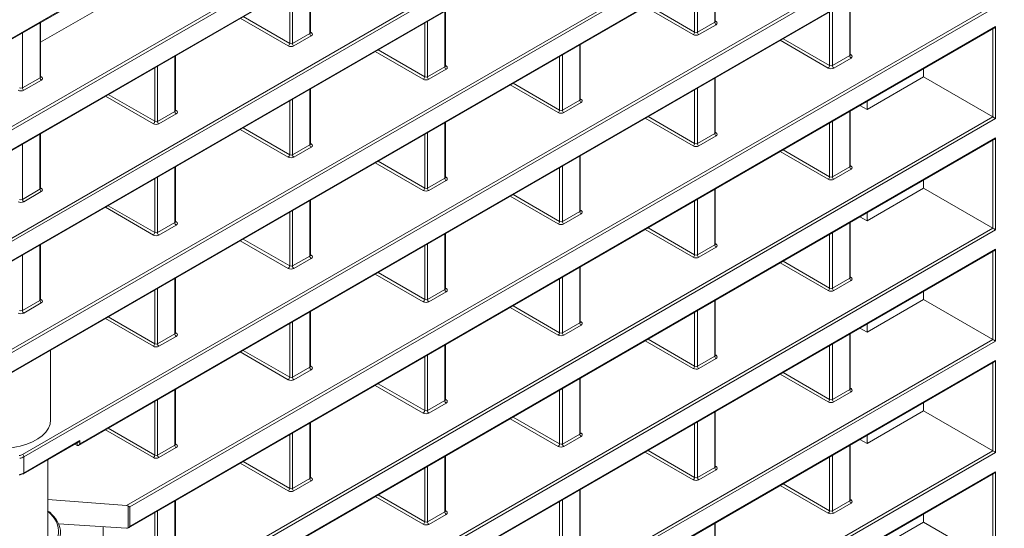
# Model space of a CAD drawing. Header units: millimetres. Extents: x 0 to 1118, y 0 to 864.
# Tile 296 of 512: x 656 to 681, y 140 to 153. Entities that reach past the tile are written whole.
import ezdxf

# ---------------------------------------------------------------- set-up
doc = ezdxf.new("R2010")
doc.units = ezdxf.units.MM

msp = doc.modelspace()

# ---------------------------------------------------------------- linework, layer by layer
at = {"color": 9, "linetype": 'Continuous', "lineweight": 0}
for p, q in [((610.8972, 126.3721), (696.2305, 175.634)), ((695.8875, 173.1242), (655.0808, 149.567)), ((655.1079, 149.6639), (695.7903, 173.1494)), ((655.1732, 149.1245), (686.4306, 167.169)), ((686.4306, 164.8465), (623.681, 128.6219)), ((623.6956, 128.7117), (686.3602, 164.8872)), ((623.681, 128.1314), (686.4306, 164.356)), ((686.4306, 162.0335), (606.9704, 116.1621)), ((606.985, 116.2519), (686.3602, 162.0742)), ((605.7345, 114.9582), (680.6435, 158.2022)), ((656.0493, 141.7631), (680.5731, 155.9204)), ((680.6435, 155.8797), (656.0843, 141.702)), ((657.5011, 142.0294), (680.6435, 155.3892)), ((673.546, 152.6869), (673.546, 154.088)), ((673.1089, 153.8357), (673.1089, 152.4346)), ((663.3107, 152.4041), (663.3107, 153.8052)), ((673.0385, 152.4351), (673.0385, 153.7951)), ((662.8032, 152.1523), (662.8032, 153.5123)), ((662.8736, 153.5529), (662.8736, 152.1518)), ((658.6813, 140.4695), (680.5731, 153.1074)), ((680.6435, 153.0667), (658.761, 140.4342)), ((673.0032, 152.3739), (671.79, 153.0743)), ((671.8607, 153.1151), (673.0385, 152.4351)), ((676.9578, 151.8435), (676.9578, 153.2446)), ((661.6253, 152.8323), (662.8032, 152.1523)), ((666.7224, 151.5607), (666.7224, 152.9618)), ((676.4503, 151.5917), (676.4503, 152.9517)), ((676.5207, 152.9923), (676.5207, 151.5912)), ((656.4917, 151.286), (656.4917, 152.6764)), ((658.761, 139.9437), (680.6435, 152.5762)), ((662.7678, 152.0911), (661.5546, 152.7915)), ((666.215, 151.3089), (666.215, 152.6689)), ((666.2854, 152.7095), (666.2854, 151.3084)), ((673.1089, 152.4346), (673.546, 152.6869)), ((673.5811, 152.6259), (673.144, 152.3735)), ((673.5607, 152.7204), (673.5817, 152.7079)), ((680.6435, 152.5762), (680.6435, 150.2537)), ((656.0454, 152.4187), (656.0454, 151.0283)), ((662.8736, 152.1518), (663.3107, 152.4041)), ((663.3457, 152.3431), (662.9086, 152.0908)), ((663.3253, 152.4376), (663.3463, 152.4251)), ((680.5731, 150.2944), (680.5731, 152.5187)), ((670.1342, 150.7173), (670.1342, 152.1184)), ((676.415, 151.5305), (675.2017, 152.2309)), ((675.2725, 152.2717), (676.4503, 151.5917)), ((659.8989, 150.4346), (659.8989, 151.8357)), ((666.1796, 151.2477), (664.9664, 151.9481)), ((665.0371, 151.9889), (666.215, 151.3089)), ((669.6267, 150.4655), (669.6267, 151.8255)), ((669.6971, 151.8661), (669.6971, 150.465)), ((676.5207, 151.5912), (676.9578, 151.8435)), ((676.9725, 151.877), (676.9935, 151.8645)), ((659.4618, 151.5833), (659.4618, 150.1822)), ((666.7371, 151.5942), (666.7581, 151.5817)), ((676.9929, 151.7825), (676.5558, 151.5301)), ((659.3914, 150.1828), (659.3914, 151.5427)), ((666.2854, 151.3084), (666.7224, 151.5607)), ((666.7575, 151.4997), (666.3204, 151.2474)), ((656.0454, 151.0283), (656.4917, 151.286)), ((656.5267, 151.2249), (656.0804, 150.9672)), ((656.5063, 151.3195), (656.5274, 151.3069)), ((669.5914, 150.4043), (668.3782, 151.1047)), ((668.4489, 151.1455), (669.6267, 150.4655)), ((673.546, 149.8739), (673.546, 151.275)), ((658.2135, 150.8627), (659.3914, 150.1828)), ((663.3107, 149.5912), (663.3107, 150.9923)), ((673.0385, 149.6221), (673.0385, 150.9821)), ((673.1089, 151.0227), (673.1089, 149.6216)), ((659.356, 150.1215), (658.1428, 150.8219)), ((662.8032, 149.3394), (662.8032, 150.6993)), ((662.8736, 150.7399), (662.8736, 149.3388)), ((669.6971, 150.465), (670.1342, 150.7173)), ((670.1693, 150.6563), (669.7322, 150.404)), ((670.1489, 150.7508), (670.1699, 150.7383)), ((659.4618, 150.1822), (659.8989, 150.4346)), ((659.9339, 150.3735), (659.4968, 150.1212)), ((659.9135, 150.468), (659.9345, 150.4555)), ((676.9578, 149.0305), (676.9578, 150.4316)), ((657.4307, 136.9346), (680.5731, 150.2944)), ((680.6435, 150.2537), (657.5011, 136.8939)), ((666.7224, 148.7478), (666.7224, 150.1489)), ((673.0032, 149.5609), (671.79, 150.2613)), ((671.8607, 150.3021), (673.0385, 149.6221)), ((676.4503, 148.7787), (676.4503, 150.1387)), ((676.5207, 150.1793), (676.5207, 148.7782)), ((656.4894, 148.4663), (656.4894, 149.8674)), ((662.7678, 149.2781), (661.5546, 149.9785)), ((661.6253, 150.0193), (662.8032, 149.3394)), ((666.215, 148.496), (666.215, 149.8559)), ((666.2854, 149.8965), (666.2854, 148.4954)), ((673.1089, 149.6216), (673.546, 149.8739)), ((673.5607, 149.9074), (673.5817, 149.8949)), ((656.0454, 149.6111), (656.0454, 148.21)), ((656.0843, 135.5856), (680.6435, 149.7633)), ((662.8736, 149.3388), (663.3107, 149.5912)), ((663.3253, 149.6246), (663.3463, 149.6121)), ((673.5811, 149.8129), (673.144, 149.5606)), ((680.5731, 147.4814), (680.5731, 149.7057)), ((680.6435, 149.7633), (680.6435, 147.4408)), ((663.3457, 149.5301), (662.9086, 149.2778)), ((676.415, 148.7175), (675.2017, 149.4179)), ((675.2725, 149.4587), (676.4503, 148.7787)), ((666.1796, 148.4347), (664.9664, 149.1351)), ((665.0371, 149.1759), (666.215, 148.496)), ((670.1342, 147.9044), (670.1342, 149.3055)), ((659.8989, 147.6216), (659.8989, 149.0227)), ((669.6267, 147.6526), (669.6267, 149.0125)), ((669.6971, 149.0531), (669.6971, 147.652)), ((676.5207, 148.7782), (676.9578, 149.0305)), ((676.9929, 148.9695), (676.5558, 148.7172)), ((676.9725, 149.064), (676.9935, 149.0515)), ((659.3914, 147.3698), (659.3914, 148.7297)), ((659.4618, 148.7703), (659.4618, 147.3692)), ((666.2854, 148.4954), (666.7224, 148.7478)), ((666.7575, 148.6867), (666.3204, 148.4344)), ((666.7371, 148.7812), (666.7581, 148.7687)), ((656.0454, 148.21), (656.4894, 148.4663)), ((656.5244, 148.4052), (656.0804, 148.1489)), ((656.504, 148.4998), (656.5251, 148.4872)), ((673.546, 147.061), (673.546, 148.4621)), ((663.3107, 146.7782), (663.3107, 148.1793)), ((669.5914, 147.5913), (668.3782, 148.2917)), ((668.4489, 148.3325), (669.6267, 147.6526)), ((673.0385, 146.8092), (673.0385, 148.1691)), ((673.1089, 148.2097), (673.1089, 146.8086)), ((659.356, 147.3085), (658.1428, 148.0089)), ((658.2135, 148.0497), (659.3914, 147.3698)), ((662.8032, 146.5264), (662.8032, 147.8863)), ((662.8736, 147.9269), (662.8736, 146.5258)), ((669.6971, 147.652), (670.1342, 147.9044)), ((670.1693, 147.8433), (669.7322, 147.591)), ((670.1489, 147.9378), (670.1699, 147.9253)), ((659.4618, 147.3692), (659.8989, 147.6216)), ((659.9135, 147.6551), (659.9345, 147.6425)), ((676.9578, 146.2176), (676.9578, 147.6187)), ((656.0493, 133.3241), (680.5731, 147.4814)), ((680.6435, 147.4408), (656.0843, 133.2631)), ((659.9339, 147.5605), (659.4968, 147.3082)), ((673.0032, 146.7479), (671.79, 147.4483)), ((671.8607, 147.4891), (673.0385, 146.8092)), ((676.5207, 147.3663), (676.5207, 145.9652)), ((662.7678, 146.4651), (661.5546, 147.1655)), ((661.6253, 147.2063), (662.8032, 146.5264)), ((666.7224, 145.9348), (666.7224, 147.3359)), ((673.5607, 147.0944), (673.5817, 147.0819)), ((676.4503, 145.9658), (676.4503, 147.3257)), ((656.0843, 132.7726), (680.6435, 146.9503)), ((656.4894, 145.6533), (656.4894, 147.0544)), ((666.215, 145.683), (666.215, 147.0429)), ((666.2854, 147.0835), (666.2854, 145.6824)), ((673.1089, 146.8086), (673.546, 147.061)), ((673.5811, 146.9999), (673.144, 146.7476)), ((680.5731, 144.6684), (680.5731, 146.8927)), ((680.6435, 146.9503), (680.6435, 144.6278)), ((656.0454, 146.7981), (656.0454, 145.397)), ((662.8736, 146.5258), (663.3107, 146.7782)), ((663.3457, 146.7171), (662.9086, 146.4648)), ((663.3253, 146.8117), (663.3463, 146.7991)), ((676.415, 145.9045), (675.2017, 146.6049)), ((675.2725, 146.6457), (676.4503, 145.9658)), ((665.0371, 146.3629), (666.215, 145.683)), ((670.1342, 145.0914), (670.1342, 146.4925)), ((659.8989, 144.8086), (659.8989, 146.2097)), ((666.1796, 145.6217), (664.9664, 146.3221)), ((669.6267, 144.8396), (669.6267, 146.1995)), ((669.6971, 146.2401), (669.6971, 144.839)), ((676.5207, 145.9652), (676.9578, 146.2176)), ((676.9929, 146.1565), (676.5558, 145.9042)), ((676.9725, 146.251), (676.9935, 146.2385)), ((659.3914, 144.5568), (659.3914, 145.9167)), ((659.4618, 145.9574), (659.4618, 144.5563)), ((666.2854, 145.6824), (666.7224, 145.9348)), ((666.7575, 145.8737), (666.3204, 145.6214)), ((666.7371, 145.9683), (666.7581, 145.9557)), ((656.0454, 145.397), (656.4894, 145.6533)), ((656.504, 145.6868), (656.5251, 145.6743)), ((673.546, 144.248), (673.546, 145.6491)), ((656.5244, 145.5923), (656.0804, 145.3359)), ((663.3107, 143.9652), (663.3107, 145.3663)), ((669.5914, 144.7783), (668.3782, 145.4787)), ((668.4489, 145.5195), (669.6267, 144.8396)), ((673.0385, 143.9962), (673.0385, 145.3561)), ((673.1089, 145.3967), (673.1089, 143.9956)), ((659.356, 144.4956), (658.1428, 145.1959)), ((658.2135, 145.2367), (659.3914, 144.5568)), ((662.8736, 145.114), (662.8736, 143.7129)), ((670.1489, 145.1249), (670.1699, 145.1123)), ((662.8032, 143.7134), (662.8032, 145.0733)), ((669.6971, 144.839), (670.1342, 145.0914)), ((670.1693, 145.0303), (669.7322, 144.778)), ((656.0493, 130.5111), (680.5731, 144.6684)), ((680.6435, 144.6278), (656.0843, 130.4501)), ((659.4618, 144.5563), (659.8989, 144.8086)), ((659.9339, 144.7475), (659.4968, 144.4952)), ((659.9135, 144.8421), (659.9345, 144.8295)), ((673.0032, 143.9349), (671.79, 144.6353)), ((671.8607, 144.6761), (673.0385, 143.9962)), ((676.9578, 143.4046), (676.9578, 144.8057)), ((661.6253, 144.3934), (662.8032, 143.7134)), ((666.7224, 143.1218), (666.7224, 144.5229)), ((676.4503, 143.1528), (676.4503, 144.5127)), ((676.5207, 144.5534), (676.5207, 143.1522)), ((656.0843, 129.9596), (680.6435, 144.1373)), ((662.7678, 143.6522), (661.5546, 144.3525)), ((666.215, 142.87), (666.215, 144.2299)), ((666.2854, 144.2706), (666.2854, 142.8695)), ((673.1089, 143.9956), (673.546, 144.248)), ((673.5811, 144.1869), (673.144, 143.9346)), ((673.5607, 144.2815), (673.5817, 144.2689)), ((680.6435, 144.1373), (680.6435, 141.8148)), ((662.8736, 143.7129), (663.3107, 143.9652)), ((663.3457, 143.9041), (662.9086, 143.6518)), ((663.3253, 143.9987), (663.3463, 143.9861)), ((680.5731, 141.8554), (680.5731, 144.0797)), ((670.1342, 142.2784), (670.1342, 143.6795)), ((676.415, 143.0915), (675.2017, 143.7919)), ((675.2725, 143.8327), (676.4503, 143.1528)), ((659.8989, 141.9956), (659.8989, 143.3967)), ((666.1796, 142.8088), (664.9664, 143.5091)), ((665.0371, 143.55), (666.215, 142.87)), ((669.6267, 142.0266), (669.6267, 143.3865)), ((669.6971, 143.4272), (669.6971, 142.0261)), ((676.5207, 143.1522), (676.9578, 143.4046)), ((676.9725, 143.4381), (676.9935, 143.4255)), ((659.4618, 143.1444), (659.4618, 141.7433)), ((666.2854, 142.8695), (666.7224, 143.1218)), ((666.7371, 143.1553), (666.7581, 143.1427)), ((676.9929, 143.3435), (676.5558, 143.0912)), ((659.3914, 141.7438), (659.3914, 143.1037)), ((666.7575, 143.0607), (666.3204, 142.8084)), ((669.5914, 141.9654), (668.3782, 142.6657)), ((668.4489, 142.7066), (669.6267, 142.0266)), ((673.546, 141.435), (673.546, 142.8361)), ((659.356, 141.6826), (658.1428, 142.3829)), ((658.2135, 142.4238), (659.3914, 141.7438)), ((663.3107, 141.1522), (663.3107, 142.5533)), ((673.0385, 141.1832), (673.0385, 142.5431)), ((673.1089, 142.5838), (673.1089, 141.1827)), ((662.8032, 140.9004), (662.8032, 142.2603)), ((662.8736, 142.301), (662.8736, 140.8999)), ((669.6971, 142.0261), (670.1342, 142.2784)), ((670.1693, 142.2173), (669.7322, 141.965)), ((670.1489, 142.3119), (670.1699, 142.2993)), ((656.0843, 141.2931), (657.5011, 142.111)), ((657.4307, 141.9884), (657.4307, 142.0534)), ((657.5011, 142.111), (657.5011, 142.0294)), ((659.4618, 141.7433), (659.8989, 141.9956)), ((659.9339, 141.9345), (659.4968, 141.6822)), ((659.9135, 142.0291), (659.9345, 142.0165)), ((676.9578, 140.5916), (676.9578, 141.9927)), ((656.0493, 127.6981), (680.5731, 141.8554)), ((680.6435, 141.8148), (656.0843, 127.6371)), ((656.0843, 141.702), (656.0843, 141.2931)), ((666.7224, 140.3088), (666.7224, 141.7099)), ((673.0032, 141.122), (671.79, 141.8223)), ((671.8607, 141.8632), (673.0385, 141.1832)), ((676.4503, 140.3398), (676.4503, 141.6997)), ((676.5207, 141.7404), (676.5207, 140.3393)), ((662.7678, 140.8392), (661.5546, 141.5395)), ((661.6253, 141.5804), (662.8032, 140.9004)), ((666.215, 140.057), (666.215, 141.4169)), ((666.2854, 141.4576), (666.2854, 140.0565)), ((673.1089, 141.1827), (673.546, 141.435)), ((673.5811, 141.3739), (673.144, 141.1216)), ((673.5607, 141.4685), (673.5817, 141.4559)), ((656.0843, 127.1466), (680.6435, 141.3243)), ((662.8736, 140.8999), (663.3107, 141.1522)), ((663.3253, 141.1857), (663.3463, 141.1731)), ((680.5731, 139.0425), (680.5731, 141.2668)), ((680.6435, 141.3243), (680.6435, 139.0018)), ((663.3457, 141.0911), (662.9086, 140.8388)), ((676.415, 140.2786), (675.2017, 140.9789)), ((675.2725, 141.0198), (676.4503, 140.3398)), ((666.1796, 139.9958), (664.9664, 140.6961)), ((665.0371, 140.737), (666.215, 140.057)), ((670.1342, 139.4654), (670.1342, 140.8665)), ((676.9725, 140.6251), (676.9935, 140.6125)), ((658.7195, 139.9033), (658.7195, 140.4582)), ((658.761, 140.4342), (658.761, 139.9437)), ((659.8989, 139.1826), (659.8989, 140.5837)), ((669.6267, 139.2136), (669.6267, 140.5735)), ((669.6971, 140.6142), (669.6971, 139.2131)), ((676.5207, 140.3393), (676.9578, 140.5916)), ((676.9929, 140.5305), (676.5558, 140.2782)), ((659.3914, 138.9308), (659.3914, 140.2908)), ((659.4618, 140.3314), (659.4618, 138.9303)), ((666.2854, 140.0565), (666.7224, 140.3088)), ((666.7575, 140.2477), (666.3204, 139.9954)), ((666.7371, 140.3423), (666.7581, 140.3297)), ((673.546, 138.622), (673.546, 140.0231))]:
    msp.add_line(p, q, dxfattribs=at)
at = {"color": 7, "linetype": 'Continuous', "lineweight": 15}
for p, q in [((610.9118, 126.3637), (696.1952, 175.5967)), ((655.2058, 149.1264), (686.3952, 167.1317)), ((623.6956, 128.123), (686.3952, 164.3187)), ((605.7242, 114.9353), (680.6081, 158.1649)), ((657.4657, 141.9921), (680.6081, 155.3519)), ((673.5607, 152.7075), (673.5607, 154.0965)), ((663.3253, 152.4248), (663.3253, 153.8137)), ((658.5843, 153.38), (656.5064, 152.1804)), ((676.9725, 151.8641), (676.9725, 153.2531)), ((666.7371, 151.5814), (666.7371, 152.9703)), ((656.5063, 151.3066), (656.5063, 152.6848)), ((658.7256, 139.9064), (680.6081, 152.5389)), ((670.1489, 150.738), (670.1489, 152.1269)), ((659.9135, 150.4552), (659.9135, 151.8441)), ((678.8252, 151.5097), (678.8252, 151.3034)), ((673.5607, 149.8946), (673.5607, 151.2835)), ((678.8252, 151.3034), (677.3983, 150.4796)), ((680.5731, 150.2944), (678.8252, 151.3034)), ((663.3253, 149.6118), (663.3253, 151.0007)), ((677.2181, 150.5819), (677.3983, 150.4796)), ((677.3983, 150.4796), (677.3983, 150.6859)), ((676.9725, 149.0512), (676.9725, 150.4401)), ((666.7371, 148.7684), (666.7371, 150.1573)), ((656.504, 148.4869), (656.504, 149.8759)), ((656.0739, 135.5627), (680.6081, 149.7259)), ((670.1489, 147.925), (670.1489, 149.3139)), ((659.9135, 147.6422), (659.9135, 149.0311)), ((678.8252, 148.6967), (678.8252, 148.4904)), ((673.5607, 147.0816), (673.5607, 148.4705)), ((678.8252, 148.4904), (677.3983, 147.6666)), ((680.5731, 147.4814), (678.8252, 148.4904)), ((663.3253, 146.7988), (663.3253, 148.1877)), ((677.3983, 147.6666), (677.3983, 147.8729)), ((676.9725, 146.2382), (676.9725, 147.6271)), ((677.2181, 147.7689), (677.3983, 147.6666)), ((666.7371, 145.9554), (666.7371, 147.3443)), ((656.0739, 132.7497), (680.6081, 146.913)), ((656.504, 145.6739), (656.504, 147.0629)), ((670.1489, 145.112), (670.1489, 146.5009)), ((659.9135, 144.8292), (659.9135, 146.2181)), ((678.8252, 145.8837), (678.8252, 145.6774)), ((673.5607, 144.2686), (673.5607, 145.6575)), ((678.8252, 145.6774), (677.3983, 144.8537)), ((680.5731, 144.6684), (678.8252, 145.6774)), ((663.3253, 143.9858), (663.3253, 145.3747)), ((677.2181, 144.9559), (677.3983, 144.8537)), ((677.3983, 144.8537), (677.3983, 145.0599)), ((676.9725, 143.4252), (676.9725, 144.8141)), ((656.7584, 142.639), (656.7584, 144.3967)), ((666.7371, 143.1424), (666.7371, 144.5313)), ((656.0739, 129.9367), (680.6081, 144.1)), ((670.1489, 142.299), (670.1489, 143.6879)), ((659.9135, 142.0162), (659.9135, 143.4052)), ((678.8252, 142.8645), (677.3983, 142.0407)), ((678.8252, 143.0707), (678.8252, 142.8645)), ((680.5731, 141.8554), (678.8252, 142.8645)), ((673.5607, 141.4556), (673.5607, 142.8446)), ((663.3253, 141.1728), (663.3253, 142.5618)), ((677.2181, 142.1429), (677.3983, 142.0407)), ((677.3983, 142.0407), (677.3983, 142.247)), ((656.0739, 141.2702), (657.4657, 142.0737)), ((657.3734, 142.0204), (657.4307, 141.9884)), ((676.9725, 140.6122), (676.9725, 142.0012)), ((656.6896, 139.605), (656.6896, 141.6256)), ((666.7371, 140.3294), (666.7371, 141.7184)), ((656.0739, 127.1237), (680.6081, 141.287)), ((670.1489, 139.486), (670.1489, 140.875)), ((656.6896, 140.622), (658.6813, 140.4695)), ((659.9135, 139.2032), (659.9135, 140.5922)), ((678.8252, 140.2577), (678.8252, 140.0515)), ((658.6813, 139.8974), (656.9601, 140.0097)), ((658.0893, 139.6825), (658.0893, 139.936)), ((673.5607, 138.6426), (673.5607, 140.0316)), ((678.8252, 140.0515), (677.3983, 139.2277)), ((680.5731, 139.0425), (678.8252, 140.0515))]:
    msp.add_line(p, q, dxfattribs=at)
at = {"color": 7, "linetype": 'Continuous', "lineweight": 15, "flags": 128}
msp.add_lwpolyline([(658.761, 140.4342), (658.754, 140.4382), (658.7461, 140.4428), (658.7375, 140.4478), (658.7286, 140.4529), (658.7195, 140.4582)], dxfattribs=at)
at = {"color": 9, "linetype": 'Continuous', "lineweight": 0}
for centre, radius, start, end in [((673.6229, 152.6905), 0.077, 182.63734, 237.07301), ((673.5663, 152.7307), 0.0275, 258.47472, 303.95188), ((663.3875, 152.4077), 0.077, 182.63602, 237.07309), ((663.3309, 152.4479), 0.0275, 258.47477, 303.95348), ((672.9606, 152.4393), 0.078, 303.05958, 356.93918), ((673.1858, 152.4381), 0.077, 182.63734, 237.07301), ((662.7252, 152.1565), 0.078, 303.05671, 356.94267), ((662.9504, 152.1553), 0.077, 182.63602, 237.07309), ((677.0347, 151.8471), 0.077, 182.63683, 237.07229), ((676.9781, 151.8873), 0.0275, 258.47472, 303.95188), ((666.7427, 151.6045), 0.0276, 258.50386, 303.92472), ((676.3724, 151.5959), 0.078, 303.0582, 356.94056), ((676.5976, 151.5947), 0.077, 182.63683, 237.07229), ((666.7993, 151.5643), 0.077, 182.63734, 237.07301), ((656.5686, 151.2895), 0.077, 182.63683, 237.07229), ((656.512, 151.3297), 0.0275, 258.47882, 303.94976), ((666.137, 151.3131), 0.078, 303.05944, 356.94118), ((666.3622, 151.3119), 0.077, 182.63734, 237.07301), ((656.1222, 151.0318), 0.077, 182.63683, 237.07229), ((670.2111, 150.7209), 0.077, 182.63734, 237.07301), ((670.1545, 150.7611), 0.0275, 258.48201, 303.94591), ((659.9757, 150.4381), 0.077, 182.63602, 237.07309), ((659.9192, 150.4783), 0.0275, 258.47425, 303.954), ((669.5488, 150.4697), 0.078, 303.06025, 356.93914), ((669.774, 150.4686), 0.077, 182.63734, 237.07301), ((659.3135, 150.1869), 0.078, 303.05685, 356.94253), ((659.5386, 150.1858), 0.077, 182.63602, 237.07309), ((673.6229, 149.8775), 0.077, 182.63683, 237.07229), ((673.5663, 149.9177), 0.0275, 258.47472, 303.95188), ((663.3875, 149.5947), 0.077, 182.63734, 237.07301), ((663.3309, 149.6349), 0.0276, 258.50204, 303.92622), ((672.9606, 149.6263), 0.078, 303.0582, 356.94056), ((673.1858, 149.6252), 0.077, 182.63683, 237.07229), ((662.7252, 149.3435), 0.078, 303.05948, 356.94114), ((662.9504, 149.3424), 0.077, 182.63734, 237.07301), ((677.0347, 149.0341), 0.077, 182.63668, 237.07305), ((676.9781, 149.0743), 0.0275, 258.48249, 303.94411), ((666.7993, 148.7513), 0.077, 182.63734, 237.07301), ((666.7427, 148.7915), 0.0275, 258.48243, 303.94615), ((676.3724, 148.7829), 0.078, 303.0581, 356.94128), ((676.5976, 148.7818), 0.077, 182.63668, 237.07305), ((656.5663, 148.4698), 0.077, 182.63602, 237.07309), ((656.5097, 148.5101), 0.0275, 258.47659, 303.95199), ((666.137, 148.5001), 0.078, 303.05953, 356.93985), ((666.3622, 148.499), 0.077, 182.63734, 237.07301), ((656.1222, 148.2135), 0.077, 182.63602, 237.07309), ((670.2111, 147.9079), 0.077, 182.63683, 237.07229), ((670.1545, 147.9481), 0.0275, 258.48201, 303.94591), ((659.9757, 147.6251), 0.077, 182.63734, 237.07301), ((659.9191, 147.6654), 0.0276, 258.50152, 303.92673), ((669.5488, 147.6567), 0.078, 303.05887, 356.94052), ((669.774, 147.6556), 0.077, 182.63683, 237.07229), ((659.3134, 147.3739), 0.078, 303.05962, 356.94099), ((659.5386, 147.3728), 0.077, 182.63734, 237.07301), ((673.6229, 147.0645), 0.077, 182.63668, 237.07305), ((673.5663, 147.1047), 0.0275, 258.48249, 303.94411), ((663.3875, 146.7817), 0.077, 182.63734, 237.07301), ((663.3309, 146.8219), 0.0275, 258.48061, 303.94764), ((672.9606, 146.8133), 0.078, 303.0581, 356.94128), ((673.1858, 146.8122), 0.077, 182.63668, 237.07305), ((662.7252, 146.5305), 0.078, 303.05957, 356.93981), ((662.9504, 146.5294), 0.077, 182.63734, 237.07301), ((677.0347, 146.2211), 0.077, 182.63708, 237.07265), ((676.9781, 146.2613), 0.0275, 258.48541, 303.94119), ((666.7993, 145.9383), 0.077, 182.63683, 237.07229), ((666.7427, 145.9785), 0.0275, 258.48243, 303.94615), ((676.3724, 145.9699), 0.078, 303.05954, 356.93985), ((676.5976, 145.9688), 0.077, 182.63708, 237.07265), ((656.5663, 145.6569), 0.077, 182.63734, 237.07301), ((656.5097, 145.6971), 0.0276, 258.50386, 303.92472), ((666.137, 145.6871), 0.078, 303.05815, 356.94123), ((666.3622, 145.686), 0.077, 182.63683, 237.07229), ((656.1222, 145.4005), 0.077, 182.63734, 237.07301), ((670.1545, 145.1352), 0.0275, 258.4898, 303.93813), ((670.2111, 145.0949), 0.077, 182.63668, 237.07305), ((659.9757, 144.8121), 0.077, 182.63734, 237.07301), ((659.9192, 144.8524), 0.0275, 258.48009, 303.94816), ((669.5488, 144.8437), 0.078, 303.05877, 356.94123), ((669.774, 144.8426), 0.077, 182.63668, 237.07305), ((659.3134, 144.561), 0.078, 303.05972, 356.93967), ((659.5386, 144.5598), 0.077, 182.63734, 237.07301), ((673.6229, 144.2515), 0.077, 182.63708, 237.07265), ((673.5663, 144.2917), 0.0275, 258.48541, 303.94119), ((663.3875, 143.9687), 0.077, 182.63683, 237.07229), ((663.3309, 144.009), 0.0275, 258.48061, 303.94764), ((672.9606, 144.0003), 0.078, 303.05954, 356.93985), ((673.1858, 143.9992), 0.077, 182.63708, 237.07265), ((662.7252, 143.7175), 0.078, 303.05819, 356.94119), ((662.9504, 143.7164), 0.077, 182.63683, 237.07229), ((677.0347, 143.4081), 0.077, 182.63727, 237.07215), ((676.9781, 143.4483), 0.0275, 258.47941, 303.94519), ((666.7993, 143.1253), 0.077, 182.63668, 237.07305), ((666.7427, 143.1656), 0.0275, 258.49022, 303.93836), ((676.3724, 143.1569), 0.078, 303.05919, 356.94019), ((676.5976, 143.1558), 0.077, 182.63727, 237.07215), ((666.137, 142.8742), 0.078, 303.05805, 356.94195), ((666.3622, 142.873), 0.077, 182.63668, 237.07305), ((670.2111, 142.2819), 0.077, 182.63708, 237.07265), ((670.1545, 142.3222), 0.0275, 258.49271, 303.93521), ((659.9757, 141.9991), 0.077, 182.63683, 237.07229), ((659.9192, 142.0394), 0.0275, 258.48009, 303.94816), ((669.5488, 142.0308), 0.078, 303.0602, 356.9398), ((669.774, 142.0296), 0.077, 182.63708, 237.07265), ((656.0075, 141.6985), 0.0769, 2.61839, 57.09073), ((659.3135, 141.748), 0.078, 303.05834, 356.94105), ((659.5386, 141.7468), 0.077, 182.63683, 237.07229), ((673.6229, 141.4385), 0.077, 182.63727, 237.07215), ((673.5663, 141.4788), 0.0275, 258.47941, 303.94519), ((656.061, 141.2899), 0.0236, 303.42585, 7.88292), ((663.3875, 141.1557), 0.077, 182.63668, 237.07305), ((663.3309, 141.196), 0.0275, 258.48839, 303.93986), ((672.9606, 141.1874), 0.078, 303.05919, 356.94019), ((673.1858, 141.1862), 0.077, 182.63727, 237.07215), ((662.7252, 140.9046), 0.078, 303.05809, 356.9419), ((662.9504, 140.9034), 0.077, 182.63668, 237.07305), ((677.0347, 140.5951), 0.077, 182.63688, 237.07285), ((676.9781, 140.6354), 0.0275, 258.48168, 303.94392), ((666.7993, 140.3123), 0.077, 182.63708, 237.07265), ((666.7427, 140.3526), 0.0275, 258.49314, 303.93544), ((676.3724, 140.344), 0.078, 303.05901, 356.94038), ((676.5976, 140.3428), 0.077, 182.63688, 237.07285), ((666.137, 140.0612), 0.078, 303.05948, 356.94052), ((666.3622, 140.06), 0.077, 182.63708, 237.07265)]:
    msp.add_arc(centre, radius, start, end, dxfattribs=at)
at = {"color": 7, "linetype": 'Continuous', "lineweight": 15}
msp.add_arc((656.0636, 141.2929), 0.0249, 234.88601, 294.48117, dxfattribs=at)
at = {"color": 9, "linetype": 'Continuous', "lineweight": 0}
for centre, major_axis, ratio, start_param, end_param in [((673.5107, 152.708), (0.05, -0.0008), 0.5872741, 5.5068216, 6.2922198), ((673.5104, 152.6674), (0.1, -0.0008), 0.5823041, 5.5022266, 7.0642962), ((663.2753, 152.4253), (0.05, -0.0008), 0.5872741, 5.5068216, 6.2922198), ((663.275, 152.3846), (0.1, -0.0008), 0.5823041, 5.5022266, 7.0642962), ((673.0733, 152.4151), (0.1, -0.0008), 0.5823041, 3.9401569, 5.5022266), ((673.0736, 152.4557), (0.05, -0.0008), 0.5872741, 3.9447519, 5.5068216), ((662.8379, 152.1323), (0.1, -0.0008), 0.5823041, 3.9401569, 5.5022266), ((662.8382, 152.1729), (0.05, -0.0008), 0.5872741, 3.9447519, 5.5068216), ((676.9225, 151.8646), (0.05, -0.0008), 0.5872741, 5.5068216, 6.2922198), ((676.9222, 151.824), (0.1, -0.0008), 0.5823041, 5.5022266, 7.0642962), ((666.6871, 151.5819), (0.05, -0.0008), 0.5872741, 5.5068216, 6.2922198), ((666.6868, 151.5412), (0.1, -0.0008), 0.5823041, 5.5022266, 7.0642962), ((676.4854, 151.6123), (0.05, -0.0008), 0.5872741, 3.9447519, 5.5068216), ((676.4851, 151.5717), (0.1, -0.0008), 0.5823041, 3.9401569, 5.5022266), ((656.4563, 151.3071), (0.05, -0.0008), 0.5872741, 5.5068216, 6.2922198), ((656.456, 151.2664), (0.1, -0.0008), 0.5823041, 5.5022266, 7.0642962), ((666.2497, 151.2889), (0.1, -0.0008), 0.5823041, 3.9401569, 5.5022266), ((666.25, 151.3295), (0.05, -0.0008), 0.5872741, 3.9447519, 5.5068216), ((656.0097, 151.0088), (0.1, -0.0008), 0.5823041, 3.9401569, 5.5022266), ((656.01, 151.0494), (0.05, -0.0008), 0.5872741, 3.9447519, 5.5068216), ((670.0989, 150.7385), (0.05, -0.0008), 0.5872741, 5.5068216, 6.2922198), ((670.0986, 150.6978), (0.1, -0.0008), 0.5823041, 5.5022266, 7.0642962), ((659.8635, 150.4557), (0.05, -0.0008), 0.5872741, 5.5068216, 6.2922198), ((659.8632, 150.415), (0.1, -0.0008), 0.5823041, 5.5022266, 7.0642962), ((669.6615, 150.4455), (0.1, -0.0008), 0.5823041, 3.9401569, 5.5022266), ((669.6618, 150.4861), (0.05, -0.0008), 0.5872741, 3.9447519, 5.5068216), ((659.4261, 150.1627), (0.1, -0.0008), 0.5823041, 3.9401569, 5.5022266), ((659.4264, 150.2033), (0.05, -0.0008), 0.5872741, 3.9447519, 5.5068216), ((673.5107, 149.8951), (0.05, -0.0008), 0.5872741, 5.5068216, 6.2922198), ((673.5104, 149.8544), (0.1, -0.0008), 0.5823041, 5.5022266, 7.0642962), ((663.2753, 149.6123), (0.05, -0.0008), 0.5872741, 5.5068216, 6.2922198), ((663.275, 149.5716), (0.1, -0.0008), 0.5823041, 5.5022266, 7.0642962), ((673.0736, 149.6427), (0.05, -0.0008), 0.5872741, 3.9447519, 5.5068216), ((662.8382, 149.3599), (0.05, -0.0008), 0.5872741, 3.9447519, 5.5068216), ((673.0733, 149.6021), (0.1, -0.0008), 0.5823041, 3.9401569, 5.5022266), ((662.8379, 149.3193), (0.1, -0.0008), 0.5823041, 3.9401569, 5.5022266), ((676.9225, 149.0517), (0.05, -0.0008), 0.5872741, 5.5068216, 6.2922198), ((676.9222, 149.011), (0.1, -0.0008), 0.5823041, 5.5022266, 7.0642962), ((666.6871, 148.7689), (0.05, -0.0008), 0.5872741, 5.5068216, 6.2922198), ((666.6868, 148.7282), (0.1, -0.0008), 0.5823041, 5.5022266, 7.0642962), ((676.4851, 148.7587), (0.1, -0.0008), 0.5823041, 3.9401569, 5.5022266), ((676.4854, 148.7993), (0.05, -0.0008), 0.5872741, 3.9447519, 5.5068216), ((656.454, 148.4874), (0.05, -0.0008), 0.5872741, 5.5068216, 6.2922198), ((656.4537, 148.4468), (0.1, -0.0008), 0.5823041, 5.5022266, 7.0642962), ((666.2497, 148.4759), (0.1, -0.0008), 0.5823041, 3.9401569, 5.5022266), ((666.25, 148.5165), (0.05, -0.0008), 0.5872741, 3.9447519, 5.5068216), ((656.0097, 148.1904), (0.1, -0.0008), 0.5823041, 3.9401569, 5.5022266), ((656.01, 148.2311), (0.05, -0.0008), 0.5872741, 3.9447519, 5.5068216), ((670.0989, 147.9255), (0.05, -0.0008), 0.5872741, 5.5068216, 6.2922198), ((670.0986, 147.8848), (0.1, -0.0008), 0.5823041, 5.5022266, 7.0642962), ((659.8635, 147.6427), (0.05, -0.0008), 0.5872741, 5.5068216, 6.2922198), ((659.8632, 147.602), (0.1, -0.0008), 0.5823041, 5.5022266, 7.0642962), ((669.6615, 147.6325), (0.1, -0.0008), 0.5823041, 3.9401569, 5.5022266), ((669.6618, 147.6731), (0.05, -0.0008), 0.5872741, 3.9447519, 5.5068216), ((659.4264, 147.3904), (0.05, -0.0008), 0.5872741, 3.9447519, 5.5068216), ((659.4261, 147.3497), (0.1, -0.0008), 0.5823041, 3.9401569, 5.5022266), ((673.5107, 147.0821), (0.05, -0.0008), 0.5872741, 5.5068216, 6.2922198), ((673.5104, 147.0414), (0.1, -0.0008), 0.5823041, 5.5022266, 7.0642962), ((663.2753, 146.7993), (0.05, -0.0008), 0.5872741, 5.5068216, 6.2922198), ((663.275, 146.7586), (0.1, -0.0008), 0.5823041, 5.5022266, 7.0642962), ((673.0733, 146.7891), (0.1, -0.0008), 0.5823041, 3.9401569, 5.5022266), ((673.0736, 146.8298), (0.05, -0.0008), 0.5872741, 3.9447519, 5.5068216), ((662.8379, 146.5063), (0.1, -0.0008), 0.5823041, 3.9401569, 5.5022266), ((662.8382, 146.547), (0.05, -0.0008), 0.5872741, 3.9447519, 5.5068216), ((676.9225, 146.2387), (0.05, -0.0008), 0.5872741, 5.5068216, 6.2922198), ((676.9222, 146.198), (0.1, -0.0008), 0.5823041, 5.5022266, 7.0642962), ((666.6871, 145.9559), (0.05, -0.0008), 0.5872741, 5.5068216, 6.2922198), ((666.6868, 145.9152), (0.1, -0.0008), 0.5823041, 5.5022266, 7.0642962), ((676.4851, 145.9457), (0.1, -0.0008), 0.5823041, 3.9401569, 5.5022266), ((676.4854, 145.9864), (0.05, -0.0008), 0.5872741, 3.9447519, 5.5068216), ((656.454, 145.6744), (0.05, -0.0008), 0.5872741, 5.5068216, 6.2922198), ((656.4537, 145.6338), (0.1, -0.0008), 0.5823041, 5.5022266, 7.0642962), ((666.2497, 145.6629), (0.1, -0.0008), 0.5823041, 3.9401569, 5.5022266), ((666.25, 145.7036), (0.05, -0.0008), 0.5872741, 3.9447519, 5.5068216), ((656.01, 145.4181), (0.05, -0.0008), 0.5872741, 3.9447519, 5.5068216), ((656.0097, 145.3775), (0.1, -0.0008), 0.5823041, 3.9401569, 5.5022266), ((670.0989, 145.1125), (0.05, -0.0008), 0.5872741, 5.5068216, 6.2922198), ((670.0986, 145.0718), (0.1, -0.0008), 0.5823041, 5.5022266, 7.0642962), ((659.8635, 144.8297), (0.05, -0.0008), 0.5872741, 5.5068216, 6.2922198), ((659.8632, 144.7891), (0.1, -0.0008), 0.5823041, 5.5022266, 7.0642962), ((669.6615, 144.8195), (0.1, -0.0008), 0.5823041, 3.9401569, 5.5022266), ((669.6618, 144.8602), (0.05, -0.0008), 0.5872741, 3.9447519, 5.5068216), ((659.4261, 144.5367), (0.1, -0.0008), 0.5823041, 3.9401569, 5.5022266), ((659.4264, 144.5774), (0.05, -0.0008), 0.5872741, 3.9447519, 5.5068216), ((673.5107, 144.2691), (0.05, -0.0008), 0.5872741, 5.5068216, 6.2922198), ((673.5104, 144.2284), (0.1, -0.0008), 0.5823041, 5.5022266, 7.0642962), ((663.2753, 143.9863), (0.05, -0.0008), 0.5872741, 5.5068216, 6.2922198), ((663.275, 143.9457), (0.1, -0.0008), 0.5823041, 5.5022266, 7.0642962), ((673.0733, 143.9761), (0.1, -0.0008), 0.5823041, 3.9401569, 5.5022266), ((673.0736, 144.0168), (0.05, -0.0008), 0.5872741, 3.9447519, 5.5068216), ((662.8379, 143.6933), (0.1, -0.0008), 0.5823041, 3.9401569, 5.5022266), ((662.8382, 143.734), (0.05, -0.0008), 0.5872741, 3.9447519, 5.5068216), ((676.9225, 143.4257), (0.05, -0.0008), 0.5872741, 5.5068216, 6.2922198), ((676.9222, 143.385), (0.1, -0.0008), 0.5823041, 5.5022266, 7.0642962), ((666.6871, 143.1429), (0.05, -0.0008), 0.5872741, 5.5068216, 6.2922198), ((666.6868, 143.1023), (0.1, -0.0008), 0.5823041, 5.5022266, 7.0642962), ((676.4854, 143.1734), (0.05, -0.0008), 0.5872741, 3.9447519, 5.5068216), ((666.25, 142.8906), (0.05, -0.0008), 0.5872741, 3.9447519, 5.5068216), ((676.4851, 143.1327), (0.1, -0.0008), 0.5823041, 3.9401569, 5.5022266), ((666.2497, 142.8499), (0.1, -0.0008), 0.5823041, 3.9401569, 5.5022266), ((670.0989, 142.2995), (0.05, -0.0008), 0.5872741, 5.5068216, 6.2922198), ((670.0986, 142.2589), (0.1, -0.0008), 0.5823041, 5.5022266, 7.0642962), ((659.8635, 142.0167), (0.05, -0.0008), 0.5872741, 5.5068216, 6.2922198), ((659.8632, 141.9761), (0.1, -0.0008), 0.5823041, 5.5022266, 7.0642962), ((669.6615, 142.0065), (0.1, -0.0008), 0.5823041, 3.9401569, 5.5022266), ((669.6618, 142.0472), (0.05, -0.0008), 0.5872741, 3.9447519, 5.5068216), ((655.9078, 141.8461), (0.2, -0.0015), 0.5823041, 5.0005954, 5.5022266), ((655.9075, 141.8055), (0.25, -0.0015), 0.5813044, 4.9996951, 5.5013263), ((659.4261, 141.7237), (0.1, -0.0008), 0.5823041, 3.9401569, 5.5022266), ((659.4264, 141.7644), (0.05, -0.0008), 0.5872741, 3.9447519, 5.5068216), ((673.5107, 141.4561), (0.05, -0.0008), 0.5872741, 5.5068216, 6.2922198), ((673.5104, 141.4155), (0.1, -0.0008), 0.5823041, 5.5022266, 7.0642962), ((655.9075, 141.3937), (0.25, 0.0015), 0.5732429, 4.9927142, 5.4943454), ((663.2753, 141.1733), (0.05, -0.0008), 0.5872741, 5.5068216, 6.2922198), ((663.275, 141.1327), (0.1, -0.0008), 0.5823041, 5.5022266, 7.0642962), ((673.0733, 141.1631), (0.1, -0.0008), 0.5823041, 3.9401569, 5.5022266), ((673.0736, 141.2038), (0.05, -0.0008), 0.5872741, 3.9447519, 5.5068216), ((662.8382, 140.921), (0.05, -0.0008), 0.5872741, 3.9447519, 5.5068216), ((662.8379, 140.8803), (0.1, -0.0008), 0.5823041, 3.9401569, 5.5022266), ((676.9225, 140.6127), (0.05, -0.0008), 0.5872741, 5.5068216, 6.2922198), ((676.9222, 140.5721), (0.1, -0.0008), 0.5823041, 5.5022266, 7.0642962), ((655.5087, 139.8375), (1.45, -0.0111), 0.5823041, 5.5022266, 6.9173118), ((666.6871, 140.3299), (0.05, -0.0008), 0.5872741, 5.5068216, 6.2922198), ((666.6868, 140.2893), (0.1, -0.0008), 0.5823041, 5.5022266, 7.0642962), ((676.4851, 140.3197), (0.1, -0.0008), 0.5823041, 3.9401569, 5.5022266), ((676.4854, 140.3604), (0.05, -0.0008), 0.5872741, 3.9447519, 5.5068216), ((666.2497, 140.037), (0.1, -0.0008), 0.5823041, 3.9401569, 5.5022266), ((666.25, 140.0776), (0.05, -0.0008), 0.5872741, 3.9447519, 5.5068216)]:
    msp.add_ellipse(centre, major_axis=major_axis, ratio=ratio, start_param=start_param, end_param=end_param, dxfattribs=at)
at = {"color": 7, "linetype": 'Continuous', "lineweight": 15}
for centre, major_axis, ratio, start_param, end_param in [((680.6081, 152.5967), (0.0354, 0.0612), 0.5773346, 3.9269502, 4.7124296), ((680.6081, 150.2742), (0.05, -0.0289), 0.0000704, 0.7854388, 2.3475085), ((680.6081, 149.7837), (0.0354, 0.0612), 0.5773346, 3.9269502, 4.7124296), ((680.6081, 147.4612), (0.05, -0.0289), 0.0000704, 0.7854388, 2.3475085), ((680.6081, 146.9707), (0.0354, 0.0612), 0.5773346, 3.9269502, 4.7124296), ((680.6081, 144.6482), (0.05, -0.0289), 0.0000704, 0.7854388, 2.3475085), ((680.6081, 144.1577), (0.0354, 0.0612), 0.5773346, 3.9269502, 4.7124296), ((655.5084, 142.6453), (1.25, -0.0095), 0.5823041, 3.9314302, 6.2876247), ((657.4657, 142.0498), (0.0354, 0.0612), 0.5773346, 3.1503599, 4.7124296), ((657.4657, 142.1314), (0.0354, 0.0612), 0.5773346, 3.9269502, 4.7124296), ((680.6081, 141.8352), (0.05, -0.0289), 0.0000704, 0.7854388, 2.3475085), ((655.9078, 141.3527), (0.2, 0.0015), 0.5722274, 4.9918688, 5.4935), ((680.6081, 141.3447), (0.0354, 0.0612), 0.5773346, 3.9269502, 4.7124296), ((658.6807, 140.4287), (0.0628, -0.0076), 0.6427391, 0.9855142, 1.6400127), ((655.5084, 139.7968), (1.5, -0.0111), 0.5821376, 5.5020761, 6.8636638), ((658.6807, 139.9383), (0.0628, -0.0076), 0.6427391, 4.7990586, 5.4535571), ((658.7256, 139.9642), (0.0354, 0.0612), 0.5773346, 3.8048584, 4.7124296)]:
    msp.add_ellipse(centre, major_axis=major_axis, ratio=ratio, start_param=start_param, end_param=end_param, dxfattribs=at)
for points, knots in [([(673.5618, 152.7016), (673.5619, 152.7014), (673.5624, 152.7008), (673.5603, 152.7055), (673.5608, 152.7071), (673.5608, 152.7073)], [0, 0, 0, 0, 0.2370077, 0.9200763, 1, 1, 1, 1]), ([(663.3264, 152.4188), (663.3266, 152.4186), (663.327, 152.418), (663.325, 152.4227), (663.3254, 152.4243), (663.3254, 152.4245)], [0, 0, 0, 0, 0.2370459, 0.9200922, 1, 1, 1, 1]), ([(676.9736, 151.8582), (676.9737, 151.858), (676.9741, 151.8574), (676.9721, 151.8621), (676.9726, 151.8637), (676.9726, 151.8639)], [0, 0, 0, 0, 0.2370081, 0.9200336, 1, 1, 1, 1]), ([(666.7382, 151.5754), (666.7383, 151.5752), (666.7388, 151.5746), (666.7368, 151.5793), (666.7372, 151.5809), (666.7372, 151.5811)], [0, 0, 0, 0, 0.2370426, 0.9200952, 1, 1, 1, 1]), ([(656.5075, 151.3006), (656.5076, 151.3004), (656.508, 151.2999), (656.506, 151.3046), (656.5064, 151.3062), (656.5065, 151.3063)], [0, 0, 0, 0, 0.237014, 0.9200475, 1, 1, 1, 1]), ([(670.15, 150.732), (670.1501, 150.7318), (670.1506, 150.7312), (670.1485, 150.7359), (670.149, 150.7375), (670.149, 150.7377)], [0, 0, 0, 0, 0.2370073, 0.9200895, 1, 1, 1, 1]), ([(659.9147, 150.4492), (659.9148, 150.449), (659.9152, 150.4484), (659.9132, 150.4531), (659.9136, 150.4547), (659.9136, 150.4549)], [0, 0, 0, 0, 0.2370459, 0.9200922, 1, 1, 1, 1]), ([(673.5618, 149.8886), (673.5619, 149.8884), (673.5624, 149.8878), (673.5603, 149.8925), (673.5608, 149.8941), (673.5608, 149.8943)], [0, 0, 0, 0, 0.2370081, 0.9200336, 1, 1, 1, 1]), ([(663.3264, 149.6058), (663.3266, 149.6056), (663.327, 149.605), (663.325, 149.6097), (663.3254, 149.6113), (663.3254, 149.6115)], [0, 0, 0, 0, 0.2370459, 0.9200922, 1, 1, 1, 1]), ([(676.9736, 149.0452), (676.9737, 149.045), (676.9741, 149.0444), (676.9721, 149.0491), (676.9726, 149.0507), (676.9726, 149.0509)], [0, 0, 0, 0, 0.2370129, 0.9200745, 1, 1, 1, 1]), ([(666.7382, 148.7624), (666.7383, 148.7622), (666.7388, 148.7616), (666.7368, 148.7663), (666.7372, 148.7679), (666.7372, 148.7681)], [0, 0, 0, 0, 0.2370072, 0.9200961, 1, 1, 1, 1]), ([(656.5052, 148.4809), (656.5053, 148.4808), (656.5057, 148.4802), (656.5037, 148.4849), (656.5041, 148.4865), (656.5042, 148.4867)], [0, 0, 0, 0, 0.2370426, 0.9200952, 1, 1, 1, 1]), ([(670.15, 147.919), (670.1501, 147.9188), (670.1506, 147.9183), (670.1485, 147.9229), (670.149, 147.9245), (670.149, 147.9247)], [0, 0, 0, 0, 0.2370077, 0.9200468, 1, 1, 1, 1]), ([(659.9147, 147.6362), (659.9148, 147.636), (659.9152, 147.6355), (659.9132, 147.6402), (659.9136, 147.6418), (659.9136, 147.6419)], [0, 0, 0, 0, 0.2370459, 0.9200922, 1, 1, 1, 1]), ([(673.5618, 147.0756), (673.5619, 147.0754), (673.5624, 147.0749), (673.5603, 147.0796), (673.5608, 147.0811), (673.5608, 147.0813)], [0, 0, 0, 0, 0.2370129, 0.9200745, 1, 1, 1, 1]), ([(663.3264, 146.7928), (663.3266, 146.7926), (663.327, 146.7921), (663.325, 146.7968), (663.3254, 146.7984), (663.3254, 146.7985)], [0, 0, 0, 0, 0.2370104, 0.9200931, 1, 1, 1, 1]), ([(676.9736, 146.2322), (676.9737, 146.232), (676.9741, 146.2315), (676.9721, 146.2362), (676.9726, 146.2377), (676.9726, 146.2379)], [0, 0, 0, 0, 0.2370256, 0.9200545, 1, 1, 1, 1]), ([(666.7382, 145.9494), (666.7383, 145.9492), (666.7388, 145.9487), (666.7368, 145.9534), (666.7372, 145.955), (666.7372, 145.9551)], [0, 0, 0, 0, 0.2370075, 0.9200534, 1, 1, 1, 1]), ([(656.5052, 145.6679), (656.5053, 145.6678), (656.5057, 145.6672), (656.5037, 145.6719), (656.5041, 145.6735), (656.5042, 145.6737)], [0, 0, 0, 0, 0.2370426, 0.9200952, 1, 1, 1, 1]), ([(670.15, 145.106), (670.1501, 145.1058), (670.1506, 145.1053), (670.1485, 145.11), (670.149, 145.1116), (670.149, 145.1117)], [0, 0, 0, 0, 0.2370126, 0.9200877, 1, 1, 1, 1]), ([(659.9147, 144.8232), (659.9148, 144.8231), (659.9152, 144.8225), (659.9132, 144.8272), (659.9136, 144.8288), (659.9136, 144.8289)], [0, 0, 0, 0, 0.2370104, 0.9200931, 1, 1, 1, 1]), ([(673.5618, 144.2626), (673.5619, 144.2625), (673.5624, 144.2619), (673.5603, 144.2666), (673.5608, 144.2682), (673.5608, 144.2683)], [0, 0, 0, 0, 0.2370256, 0.9200545, 1, 1, 1, 1]), ([(663.3264, 143.9798), (663.3266, 143.9797), (663.327, 143.9791), (663.325, 143.9838), (663.3254, 143.9854), (663.3254, 143.9855)], [0, 0, 0, 0, 0.2370108, 0.9200505, 1, 1, 1, 1]), ([(676.9736, 143.4192), (676.9737, 143.4191), (676.9741, 143.4185), (676.9721, 143.4232), (676.9726, 143.4248), (676.9726, 143.4249)], [0, 0, 0, 0, 0.2370167, 0.9200654, 1, 1, 1, 1]), ([(666.7382, 143.1364), (666.7383, 143.1363), (666.7388, 143.1357), (666.7368, 143.1404), (666.7372, 143.142), (666.7372, 143.1421)], [0, 0, 0, 0, 0.2370124, 0.9200943, 1, 1, 1, 1]), ([(670.15, 142.293), (670.1501, 142.2929), (670.1506, 142.2923), (670.1485, 142.297), (670.149, 142.2986), (670.149, 142.2987)], [0, 0, 0, 0, 0.2370253, 0.9200677, 1, 1, 1, 1]), ([(659.9147, 142.0102), (659.9148, 142.0101), (659.9152, 142.0095), (659.9132, 142.0142), (659.9136, 142.0158), (659.9136, 142.016)], [0, 0, 0, 0, 0.2370108, 0.9200505, 1, 1, 1, 1]), ([(673.5618, 141.4496), (673.5619, 141.4495), (673.5624, 141.4489), (673.5603, 141.4536), (673.5608, 141.4552), (673.5608, 141.4553)], [0, 0, 0, 0, 0.2370167, 0.9200654, 1, 1, 1, 1]), ([(663.3264, 141.1668), (663.3266, 141.1667), (663.327, 141.1661), (663.325, 141.1708), (663.3254, 141.1724), (663.3254, 141.1726)], [0, 0, 0, 0, 0.2370156, 0.9200914, 1, 1, 1, 1]), ([(676.9736, 140.6062), (676.9737, 140.6061), (676.9741, 140.6055), (676.9721, 140.6102), (676.9726, 140.6118), (676.9726, 140.6119)], [0, 0, 0, 0, 0.2371837, 0.9207083, 1, 1, 1, 1]), ([(656.6896, 140.3253), (656.7022, 140.3214), (656.7207, 140.3155), (656.743, 140.3012), (656.7558, 140.2899), (656.7634, 140.2788), (656.766, 140.2713), (656.7662, 140.2675), (656.7662, 140.2665)], [0, 0, 0, 0, 0.3867292, 0.5692444, 0.7527131, 0.867512, 0.9651951, 1, 1, 1, 1]), ([(666.7382, 140.3234), (666.7383, 140.3233), (666.7388, 140.3227), (666.7368, 140.3274), (666.7372, 140.329), (666.7372, 140.3292)], [0, 0, 0, 0, 0.2370251, 0.9200743, 1, 1, 1, 1])]:
    msp.add_open_spline(points, degree=3, knots=knots, dxfattribs=at)

doc.saveas('drawing.dxf')
